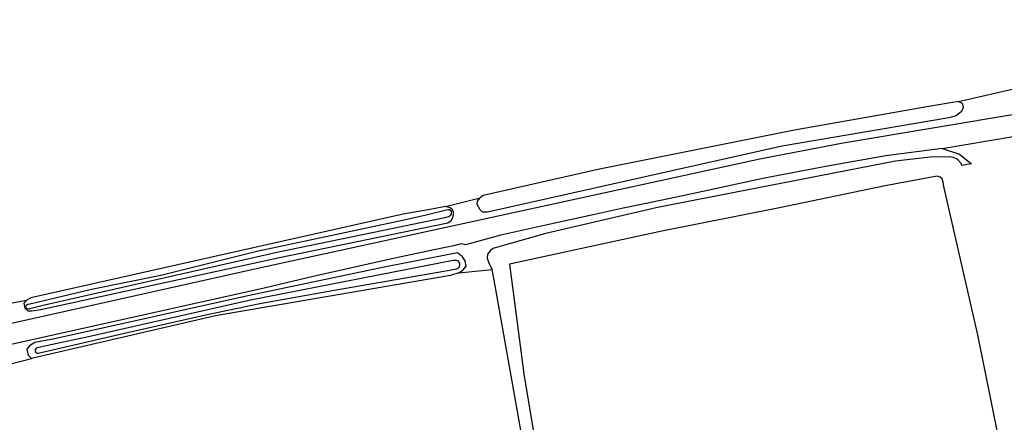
# Model space of a CAD drawing. Extents: x 140000 to 143000, y 403500 to 406000.
# Drawn here: x 141643.3 to 141781.4, y 404710.8 to 404767.2 of the extents above; entities that cross this region are included whole.
import ezdxf

# ---------------------------------------------------------------- set-up
doc = ezdxf.new("R2010")
doc.units = 0
for name, color, linetype in [('gg-knt-onverhard', 7, 'Continuous'), ('gg-kntw-bovenkant insteek waterloop', 7, 'Continuous'), ('gg-kntw-waterlijn', 7, 'Continuous'), ('gx-grn-maaiveld', 7, 'Continuous')]:
    doc.layers.add(name, color=color, linetype=linetype)

msp = doc.modelspace()

# ---------------------------------------------------------------- linework, layer by layer
at = {"layer": 'gg-knt-onverhard'}
msp.add_line((141641.71, 404718.84), (141644.98, 404719.72), dxfattribs=at)
at = {"layer": 'gg-kntw-bovenkant insteek waterloop'}
for points in [[(141703.02, 404741.01), (141701.12, 404740.62), (141697.07, 404739.91), (141644.88, 404728.2), (141644.23, 404727.81)], [(141704.87, 404731.72), (141703.73, 404731.32), (141670.79, 404725.67), (141644.98, 404719.72)]]:
    msp.add_lwpolyline(points, dxfattribs=at)
at = {"layer": 'gg-kntw-waterlijn'}
for points in [[(141653.4, 404729.41), (141663.09, 404731.39), (141676.58, 404734.75), (141697.23, 404739.14), (141700.32, 404739.84), (141703.35, 404740.57), (141703.56, 404740.56), (141703.74, 404740.43), (141703.82, 404740.27), (141703.83, 404740.12), (141703.81, 404739.94), (141703.73, 404739.79), (141703.51, 404739.61), (141702.93, 404739.43), (141679.58, 404734.58), (141646.79, 404727.16), (141644.75, 404726.64), (141644.59, 404726.62), (141644.42, 404726.64), (141644.31, 404726.68), (141644.21, 404726.78), (141644.18, 404726.89), (141644.18, 404727.04), (141644.24, 404727.16), (141644.37, 404727.27), (141644.52, 404727.31), (141645.18, 404727.46), (141653.4, 404729.41)], [(141704.33, 404733.46), (141675.66, 404727.88), (141652.96, 404722.74), (141647.92, 404721.67), (141645.78, 404721.19)], [(141645.9, 404720.43), (141658.01, 404723.24), (141669.58, 404725.87), (141676.98, 404727.41), (141687.68, 404729.32), (141701.99, 404731.8), (141704.59, 404732.27)]]:
    msp.add_lwpolyline(points, dxfattribs=at)
for centre, radius, start, end in [((141704.45, 404732.86), 0.606, 282.8351, 101.4534), ((141645.86, 404720.81), 0.385, 101.7806, 275.7231)]:
    msp.add_arc(centre, radius, start, end, dxfattribs=at)
at = {"layer": 'gx-grn-maaiveld'}
for p, q in [((141774.96, 404755.73), (141824.91, 404767.18)), ((141703.02, 404741.01), (141707.89, 404742.21)), ((141704.87, 404731.72), (141709.55, 404732.17)), ((141644.23, 404727.81), (141640.82, 404727.17))]:
    msp.add_line(p, q, dxfattribs=at)
for points in [[(141772.66, 404749.14), (141785.92, 404751.35), (141796.66, 404753.14), (141799.9, 404753.68), (141812.54, 404755.79), (141814.42, 404756.1), (141818.8, 404756.83), (141824.16, 404757.42), (141842.95, 404755.72), (141853.48, 404753.62), (141866.02, 404750.92), (141872.38, 404749.41), (141874.6, 404748.88), (141883.77, 404747.14), (141884.07, 404751.43), (141840.62, 404759.37), (141823.93, 404760.29), (141808.95, 404758.23)], [(141595.08, 404715.7), (141609.98, 404718.04), (141628.54, 404721.63), (141676.7, 404732.37), (141747.1, 404747.67), (141758.77, 404749.91), (141783.93, 404754.11), (141808.95, 404758.23)], [(141774.96, 404755.73), (141775.43, 404755.48), (141775.57, 404754.87), (141775.35, 404754.32), (141774.62, 404753.72), (141773.6, 404753.43), (141750.21, 404749.46), (141708.9, 404740.22), (141708.21, 404740.22), (141707.86, 404740.54), (141707.47, 404741.26), (141707.48, 404741.77), (141707.89, 404742.21)], [(141774.96, 404755.73), (141770.5, 404754.96), (141751.94, 404751.71), (141724.6, 404746.24), (141708.3, 404742.53), (141707.89, 404742.21)], [(141772.66, 404749.14), (141764.74, 404748.1), (141756.55, 404746.66), (141747.72, 404744.96), (141736.3, 404742.51), (141731.15, 404741.44), (141727.91, 404740.77), (141724.15, 404739.94), (141718.33, 404738.65), (141710.76, 404736.98), (141705.8, 404735.65), (141705.23, 404735.76), (141704.14, 404735.49), (141700.3, 404734.71), (141695.5, 404733.65), (141684.45, 404731.21), (141677.58, 404729.57), (141628.85, 404718.7), (141627.6, 404718.46)], [(141772.66, 404749.14), (141775.08, 404748.35), (141776.77, 404746.96), (141775.41, 404746.73), (141775.36, 404746.96), (141774.9, 404747.48), (141774.68, 404747.67), (141774.19, 404747.85), (141773.65, 404747.96), (141770.96, 404747.93), (141766.1, 404747.33), (141732.76, 404740.88), (141717.1, 404737.22), (141709.65, 404735.12), (141709.3, 404734.8), (141708.89, 404734.3), (141708.85, 404733.75), (141709.13, 404732.98), (141709.55, 404732.17)], [(141785.95, 404684.32), (141780.62, 404708.19), (141777.65, 404723.01), (141772.9, 404743.8), (141772.8, 404744.4), (141772.63, 404744.87), (141772.39, 404745.09), (141771.96, 404745.25), (141764.65, 404743.88), (141749.84, 404740.83), (141733.34, 404737.53), (141712.01, 404732.93), (141713.98, 404717.57), (141718.6, 404690.05)], [(141644.23, 404727.81), (141643.91, 404727.46), (141644.06, 404726.74), (141644.46, 404726.36), (141645.04, 404726.36), (141646.28, 404726.55), (141679.74, 404733.83), (141703.33, 404738.72), (141703.79, 404739.05), (141704.01, 404739.35), (141704.12, 404739.78), (141704.14, 404740.21), (141703.99, 404740.55), (141703.68, 404740.82), (141703.02, 404741.01)], [(141704.87, 404731.72), (141705.49, 404732.14), (141705.89, 404732.64), (141705.77, 404733.4), (141705.42, 404733.96), (141704.7, 404734.51), (141694.64, 404732.55), (141675.32, 404728.48), (141648.43, 404722.49), (141645.42, 404721.95), (141644.68, 404721.47), (141644.3, 404721), (141644.51, 404720.16), (141644.98, 404719.72)], [(141717.07, 404689.94), (141709.86, 404730.69), (141709.55, 404732.17)]]:
    msp.add_lwpolyline(points, dxfattribs=at)

doc.saveas('drawing.dxf')
